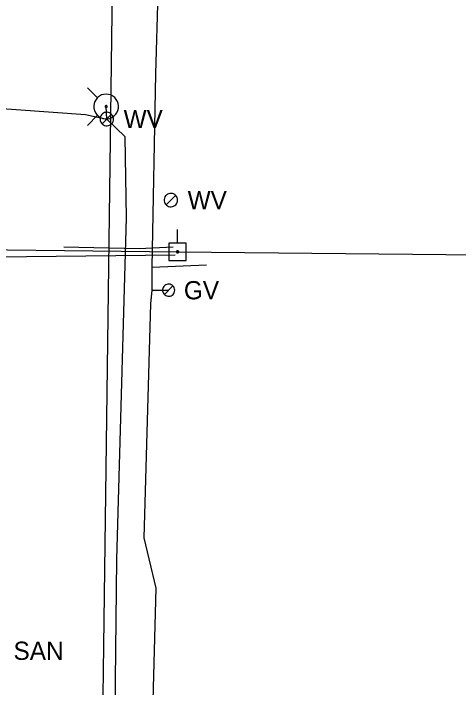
# Model space of a CAD drawing. Extents: x 596028 to 606371, y 330010 to 403088.
# Drawn here: x 602055.3 to 602149.4, y 358441 to 358583.4 of the extents above; entities that cross this region are included whole.
import ezdxf

# ---------------------------------------------------------------- set-up
doc = ezdxf.new("R2010")
doc.units = 0
for name, color, linetype in [('E_UTL_EPowerPole', 7, 'Continuous'), ('E_UTL_FO_UG', 7, 'Continuous'), ('E_UTL_FO_UG_MCI', 7, 'Continuous'), ('E_UTL_G', 7, 'Continuous'), ('E_UTL_G_UG', 7, 'Continuous'), ('E_UTL_Overhead', 7, 'Continuous'), ('E_UTL_SAN_MH', 7, 'Continuous'), ('E_UTL_T_UG', 7, 'Continuous'), ('E_UTL_W', 7, 'Continuous'), ('E_UTL_W_UG', 7, 'Continuous'), ('E_UTL_WHydrant', 7, 'Continuous')]:
    doc.layers.add(name, color=color, linetype=linetype)

msp = doc.modelspace()

# ---------------------------------------------------------------- linework, layer by layer
at = {"layer": 'E_UTL_EPowerPole'}
for points in [[(602089.95, 358534.92), (602089.95, 358537.82)], [(602091.8, 358534.92), (602088.11, 358534.92)], [(602088.11, 358534.92), (602088.11, 358531.22)], [(602091.8, 358531.22), (602091.8, 358534.92)], [(602090.22, 358533.07), (602090.22, 358533.12), (602090.21, 358533.16), (602090.19, 358533.2), (602090.16, 358533.24), (602090.12, 358533.27), (602090.08, 358533.29), (602090.04, 358533.3), (602090, 358533.31), (602089.95, 358533.31), (602089.91, 358533.3), (602089.87, 358533.28), (602089.83, 358533.25), (602089.8, 358533.22), (602089.77, 358533.18), (602089.76, 358533.14), (602089.75, 358533.1), (602089.75, 358533.05), (602089.76, 358533.01), (602089.77, 358532.96), (602089.8, 358532.93), (602089.83, 358532.89), (602089.87, 358532.87), (602089.91, 358532.85), (602089.95, 358532.84), (602090, 358532.83), (602090.04, 358532.84), (602090.08, 358532.86), (602090.12, 358532.88), (602090.16, 358532.91), (602090.19, 358532.94), (602090.21, 358532.98), (602090.22, 358533.03), (602090.22, 358533.07)], [(602088.11, 358531.22), (602091.8, 358531.22)]]:
    msp.add_lwpolyline(points, dxfattribs=at)
at = {"layer": 'E_UTL_FO_UG'}
msp.add_lwpolyline([(602089.07, 358534.03), (602081.86, 358533.73), (602065.93, 358534.05)], dxfattribs=at)
at = {"layer": 'E_UTL_FO_UG_MCI'}
msp.add_lwpolyline([(602122.02, 357762.16), (602099.73, 357859.28), (602072.46, 357984.57), (602065.66, 358010.68), (602066.35, 358115.5), (602068.64, 358221.64), (602071.49, 358230.84), (602077.02, 358652.91)], dxfattribs=at)
at = {"layer": 'E_UTL_G'}
for points in [[(602089.37, 358524.96), (602089.35, 358525.21), (602089.28, 358525.44), (602089.17, 358525.66), (602089.02, 358525.85), (602088.84, 358526.01), (602088.62, 358526.13), (602088.39, 358526.21), (602088.15, 358526.25), (602087.91, 358526.24), (602087.67, 358526.18), (602087.45, 358526.08), (602087.25, 358525.93), (602087.08, 358525.76), (602086.95, 358525.55), (602086.86, 358525.33), (602086.81, 358525.09), (602086.81, 358524.84), (602086.86, 358524.6), (602086.95, 358524.38), (602087.08, 358524.17), (602087.25, 358524), (602087.45, 358523.85), (602087.67, 358523.75), (602087.91, 358523.69), (602088.15, 358523.68), (602088.39, 358523.72), (602088.62, 358523.8), (602088.84, 358523.92), (602089.02, 358524.08), (602089.17, 358524.27), (602089.28, 358524.49), (602089.35, 358524.72), (602089.37, 358524.96)], [(602087.18, 358524.06), (602089, 358525.87)]]:
    msp.add_lwpolyline(points, dxfattribs=at)
at = {"layer": 'E_UTL_G_UG'}
for points in [[(602084.79, 358390.84), (602084.21, 358391.27), (602084.08, 358411.91), (602085.44, 358462), (602082.9, 358472.67), (602084.34, 358522.12), (602084.6, 358524.97), (602084.6, 358528.19), (602084.61, 358529.8), (602085.39, 358570.66), (602086.35, 358604.87), (602086.6, 358606.83), (602086.73, 358633.04), (602086.75, 358633.42), (602088.44, 358667.11), (602088.99, 358684.83), (602088.43, 358691.76), (602088.25, 358756.36)], [(602084.61, 358529.8), (602096.1, 358530.33)], [(602084.6, 358524.97), (602088.09, 358524.96)]]:
    msp.add_lwpolyline(points, dxfattribs=at)
at = {"layer": 'E_UTL_Overhead'}
msp.add_lwpolyline([(601969.95, 358534.49), (602089.99, 358533.07), (602224.66, 358531.77), (602319.97, 358531.67), (602609.53, 358527.05)], dxfattribs=at)
at = {"layer": 'E_UTL_T_UG'}
msp.add_lwpolyline([(602001.92, 358525.51), (602020.23, 358531.68), (602089.49, 358532.41)], dxfattribs=at)
at = {"layer": 'E_UTL_W'}
for points in [[(602076.42, 358561.13), (602076.4, 358561.4), (602076.32, 358561.66), (602076.2, 358561.9), (602076.03, 358562.12), (602075.82, 358562.29), (602075.59, 358562.43), (602075.33, 358562.52), (602075.06, 358562.56), (602074.79, 358562.54), (602074.53, 358562.48), (602074.28, 358562.37), (602074.06, 358562.21), (602073.88, 358562.01), (602073.73, 358561.79), (602073.63, 358561.53), (602073.58, 358561.27), (602073.58, 358561), (602073.63, 358560.73), (602073.73, 358560.48), (602073.88, 358560.25), (602074.06, 358560.06), (602074.28, 358559.9), (602074.53, 358559.79), (602074.79, 358559.72), (602075.06, 358559.71), (602075.33, 358559.75), (602075.59, 358559.84), (602075.82, 358559.97), (602076.03, 358560.15), (602076.2, 358560.36), (602076.32, 358560.6), (602076.4, 358560.86), (602076.42, 358561.13)], [(602073.99, 358560.12), (602076, 358562.14)], [(602089.96, 358544), (602089.94, 358544.27), (602089.86, 358544.53), (602089.74, 358544.77), (602089.57, 358544.99), (602089.36, 358545.16), (602089.13, 358545.3), (602088.87, 358545.39), (602088.6, 358545.43), (602088.33, 358545.41), (602088.07, 358545.35), (602087.82, 358545.24), (602087.6, 358545.08), (602087.42, 358544.88), (602087.27, 358544.66), (602087.17, 358544.4), (602087.12, 358544.14), (602087.12, 358543.87), (602087.17, 358543.6), (602087.27, 358543.35), (602087.42, 358543.12), (602087.6, 358542.93), (602087.82, 358542.77), (602088.07, 358542.66), (602088.33, 358542.59), (602088.6, 358542.58), (602088.87, 358542.62), (602089.13, 358542.71), (602089.36, 358542.84), (602089.57, 358543.02), (602089.74, 358543.23), (602089.86, 358543.47), (602089.94, 358543.73), (602089.96, 358544)], [(602087.53, 358542.99), (602089.54, 358545.01)]]:
    msp.add_lwpolyline(points, dxfattribs=at)
at = {"layer": 'E_UTL_W_UG'}
for points in [[(601966.3, 358568.94), (601978.46, 358569.86), (601985.45, 358570.24), (602015.64, 358568.25), (602029.3, 358566.87), (602040.14, 358564.28), (602070.47, 358562.06), (602075, 358561.13), (602074.88, 358563.77)], [(602071.82, 358121.46), (602072.02, 358121.94), (602072.12, 358125.46), (602072.13, 358126.4), (602074.09, 358165.78), (602075.15, 358216.28), (602075.5, 358320.98), (602077.09, 358468.1), (602079.19, 358540.29), (602078.91, 358557.35), (602075, 358561.13)]]:
    msp.add_lwpolyline(points, dxfattribs=at)
at = {"layer": 'E_UTL_WHydrant'}
for points in [[(602073.04, 358565.61), (602070.9, 358567.75)], [(602074.88, 358566.4), (602074.38, 358566.35), (602073.9, 358566.21), (602073.46, 358565.98), (602073.07, 358565.67), (602072.74, 358565.29), (602072.49, 358564.86), (602072.33, 358564.39), (602072.26, 358563.9), (602072.28, 358563.4), (602072.4, 358562.91), (602072.6, 358562.46), (602072.89, 358562.06), (602073.25, 358561.71), (602073.67, 358561.44), (602074.14, 358561.26), (602074.63, 358561.16), (602075.12, 358561.16), (602075.61, 358561.26), (602076.08, 358561.44), (602076.5, 358561.71), (602076.86, 358562.06), (602077.15, 358562.46), (602077.35, 358562.91), (602077.47, 358563.4), (602077.5, 358563.9), (602077.42, 358564.39), (602077.26, 358564.86), (602077.01, 358565.29), (602076.69, 358565.67), (602076.29, 358565.98), (602075.85, 358566.21), (602075.37, 358566.35), (602074.88, 358566.4)], [(602074.88, 358563.97), (602074.84, 358563.97), (602074.8, 358563.96), (602074.77, 358563.94), (602074.74, 358563.92), (602074.71, 358563.89), (602074.69, 358563.86), (602074.68, 358563.82), (602074.68, 358563.78), (602074.68, 358563.74), (602074.69, 358563.71), (602074.7, 358563.67), (602074.72, 358563.64), (602074.75, 358563.61), (602074.78, 358563.59), (602074.82, 358563.58), (602074.86, 358563.57), (602074.89, 358563.57), (602074.93, 358563.58), (602074.97, 358563.59), (602075, 358563.61), (602075.03, 358563.64), (602075.05, 358563.67), (602075.07, 358563.71), (602075.07, 358563.74), (602075.08, 358563.78), (602075.07, 358563.82), (602075.06, 358563.86), (602075.04, 358563.89), (602075.01, 358563.92), (602074.98, 358563.94), (602074.95, 358563.96), (602074.91, 358563.97), (602074.88, 358563.97)], [(602073.04, 358561.94), (602070.9, 358559.8)]]:
    msp.add_lwpolyline(points, dxfattribs=at)

# ---------------------------------------------------------------- texts
at = {"layer": 'E_UTL_G'}
msp.add_text('GV', height=3.85, dxfattribs=at).set_placement((602091.3, 358523.04))
at = {"layer": 'E_UTL_SAN_MH'}
msp.add_text('SAN', height=3.849, dxfattribs=at).set_placement((602055.28, 358446.86))
at = {"layer": 'E_UTL_W'}
for p in [(602078.56, 358559.21), (602092.1, 358542.08)]:
    msp.add_text('WV', height=3.85, dxfattribs=at).set_placement(p)

doc.saveas('drawing.dxf')
